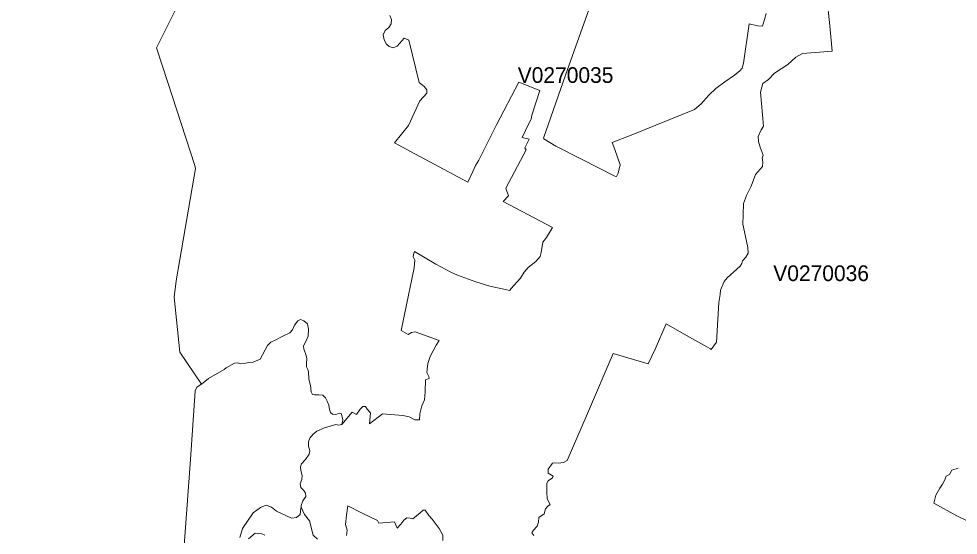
# Model space of a CAD drawing. Extents: x 369010 to 735936, y 6377141 to 6616555.
# Drawn here: x 402751 to 408735, y 6460423 to 6463713 of the extents above; entities that cross this region are included whole.
import ezdxf
from ezdxf.enums import TextEntityAlignment as Align

# ---------------------------------------------------------------- set-up
doc = ezdxf.new("R2010")
doc.units = 0
doc.header["$LTSCALE"] = 40
doc.layers.add('3', color=7, linetype='Continuous', lineweight=13)
doc.layers.add('4', color=7, linetype='Continuous')

msp = doc.modelspace()

# ---------------------------------------------------------------- linework, layer by layer
at = {"layer": '3'}
for points in [[(402751.01, 6456782.01), (403594.75, 6457499.3), (403844.66, 6460905.04), (403874.29, 6461343.3), (403884.38, 6461365.81), (403915.5, 6461385.17), (403776.97, 6461588.74), (403740.56, 6461939.11), (403753.63, 6462042.39), (403776.31, 6462179.76), (403876.77, 6462758.69), (403872.3, 6462779.05), (403699.51, 6463306.84), (403629.01, 6463527.45), (403794.84, 6463860.28)], [(403794.84, 6463860.28), (403629.01, 6463527.45), (403699.51, 6463306.84), (403872.3, 6462779.05), (403876.77, 6462758.69), (403776.31, 6462179.76), (403753.63, 6462042.39), (403740.56, 6461939.11), (403776.97, 6461588.74), (403915.5, 6461385.17), (403958.53, 6461420.09), (404058.99, 6461477.52)], [(407511.73, 6463746.42), (407501.31, 6463707.19), (407488.23, 6463665.32), (407456.95, 6463667.97), (407403.33, 6463679.72), (407368.24, 6463430.47), (407359.14, 6463399.02), (407343.41, 6463382.14), (407309.49, 6463353.34), (407249.24, 6463311.47), (407191.81, 6463269.6), (407147.46, 6463226.4), (407097.81, 6463171.62), (407056.43, 6463135.38), (406651.94, 6462971.2), (406531.78, 6462925.35), (406547.34, 6462879.67), (406582.59, 6462782.85), (406568.36, 6462729.23), (406559.09, 6462707.05), (406547.67, 6462710.69), (406335.99, 6462819.26), (406171.32, 6462901.52), (406095.68, 6462947.36), (406094.36, 6462951.34), (406234.04, 6463354.17), (406415.6, 6463868.39)], [(406415.6, 6463868.39), (406234.04, 6463354.17), (406094.36, 6462951.34), (406095.68, 6462947.36), (406171.32, 6462901.52), (406335.99, 6462819.26), (406547.67, 6462710.69), (406559.09, 6462707.05), (406568.36, 6462729.23), (406582.59, 6462782.85), (406547.34, 6462879.67), (406531.78, 6462925.35), (406651.94, 6462971.2), (407056.43, 6463135.38), (407097.81, 6463171.62), (407147.46, 6463226.4), (407191.81, 6463269.6), (407249.24, 6463311.47), (407309.49, 6463353.34), (407343.41, 6463382.14), (407359.14, 6463399.02), (407368.24, 6463430.47), (407403.33, 6463679.72), (407456.95, 6463667.97), (407488.23, 6463665.32), (407501.31, 6463707.19), (407511.73, 6463746.42)], [(406804.37, 6461607.11), (406875.7, 6461769.8), (406989.4, 6461703.1), (407061.23, 6461663.88), (407134.38, 6461622.01), (407156.56, 6461610.26), (407161.86, 6461606.45), (407195.79, 6461652.13), (407210.18, 6461904.52), (407218.79, 6461955.83), (407221.44, 6461983.3), (407243.62, 6462038.25), (407264.47, 6462061.75), (407346.89, 6462137.55), (407355.99, 6462153.27), (407361.29, 6462171.65), (407382.14, 6462195.15), (407396.54, 6462218.65), (407395.22, 6462255.23), (407373.04, 6462354.69), (407363.77, 6462404.34), (407364.93, 6462463.76), (407367.58, 6462535.59), (407387.11, 6462586.56), (407414.58, 6462642.84), (407423.68, 6462663.69), (407444.54, 6462719.96), (407487.73, 6462772.26), (407491.38, 6462801.55), (407486.24, 6462825.06), (407492.7, 6462844.75), (407474.49, 6462894.4), (407464.07, 6462930.98), (407461.42, 6462962.42), (407480.95, 6463004.3), (407494.02, 6463027.8), (407475.82, 6463244.61), (407483.6, 6463277.38), (407491.38, 6463300.88), (407526.63, 6463325.71), (407564.53, 6463365.59), (407650.76, 6463420.54), (407701.73, 6463467.54), (407743.6, 6463491.04), (407931.62, 6463505.44), (407917.22, 6463667.64), (407898.52, 6463852.5)], [(407898.52, 6463852.5), (407917.22, 6463667.64), (407931.62, 6463505.44), (407743.6, 6463491.04), (407701.73, 6463467.54)], [(405114.24, 6463733.51), (405124.67, 6463707.36), (405123.51, 6463681.21), (405107.79, 6463657.71), (405084.29, 6463638.01), (405072.53, 6463610.54), (405077.67, 6463577.93), (405093.39, 6463550.46), (405110.44, 6463536.06), (405136.58, 6463528.28), (405161.08, 6463537.88), (405205.6, 6463588.86), (405235.56, 6463575.78), (405300.93, 6463306.51)], [(406071.68, 6462198.62), (406079.63, 6462224.77), (406090.05, 6462288.99), (406113.55, 6462320.27), (406150.13, 6462382.99), (405835.67, 6462548.66), (405869.6, 6462585.24), (405852.72, 6462634.39), (405983.3, 6462878.51), (405975.36, 6462891.59), (406002.83, 6462946.54), (405958.48, 6462955.64), (406000.18, 6463045.84), (406014.58, 6463073.31), (406018.56, 6463098.14), (406069.53, 6463255.03), (405936.8, 6463308.66), (405794.3, 6463036.74), (405680.93, 6462812.15), (405660.07, 6462778.22), (405644.35, 6462738.99), (405611.75, 6462672.3), (405247.31, 6462866.6), (405144.2, 6462922.7), (405234.23, 6463032.6), (405304.9, 6463189.5), (405349.26, 6463239.81), (405349.26, 6463259.5), (405333.53, 6463280.36), (405300.93, 6463306.51), (405235.56, 6463575.78), (405205.6, 6463588.86), (405161.08, 6463537.88), (405136.58, 6463528.28), (405110.44, 6463536.06), (405093.39, 6463550.46), (405077.67, 6463577.93), (405072.53, 6463610.54), (405084.29, 6463638.01), (405107.79, 6463657.71), (405123.51, 6463681.21), (405124.67, 6463707.36), (405114.24, 6463733.51)], [(407701.73, 6463467.54), (407650.76, 6463420.54), (407564.53, 6463365.59), (407526.63, 6463325.71), (407491.38, 6463300.88), (407483.6, 6463277.38), (407475.82, 6463244.61), (407494.02, 6463027.8), (407480.95, 6463004.3), (407461.42, 6462962.42), (407464.07, 6462930.98), (407474.49, 6462894.4), (407492.7, 6462844.75), (407486.24, 6462825.06), (407491.38, 6462801.55), (407487.73, 6462772.26), (407444.54, 6462719.96), (407423.68, 6462663.69), (407414.58, 6462642.84), (407387.11, 6462586.56), (407367.58, 6462535.59), (407364.93, 6462463.76), (407363.77, 6462404.34), (407373.04, 6462354.69), (407395.22, 6462255.23), (407396.54, 6462218.65), (407382.14, 6462195.15), (407361.29, 6462171.65), (407355.99, 6462153.27), (407346.89, 6462137.55), (407264.47, 6462061.75), (407243.62, 6462038.25), (407221.44, 6461983.3), (407218.79, 6461955.83), (407210.18, 6461904.52), (407195.79, 6461652.13), (407161.86, 6461606.45), (407156.56, 6461610.26), (407134.38, 6461622.01), (407061.23, 6461663.88), (406989.4, 6461703.1), (406875.7, 6461769.8), (406804.37, 6461607.11), (406761.17, 6461514.26), (406537.74, 6461579.64), (406373.4, 6461197.16), (406243.97, 6460899.09), (406220.47, 6460886.01), (406187.87, 6460882.04), (406161.72, 6460884.69), (406151.29, 6460880.71), (406123.82, 6460842.81), (406122.49, 6460817.99), (406155.26, 6460798.29), (406151.29, 6460789.19), (406123.82, 6460769.5), (406113.89, 6460753.44), (406115.21, 6460697.34), (406117.69, 6460654.14), (406136.06, 6460618.89), (406121.66, 6460608.46), (406107.27, 6460590.09), (406096.84, 6460559.97), (406064.23, 6460535.14), (406061.59, 6460505.19), (406052.48, 6460480.19), (406029.15, 6460455.87), (406020.05, 6460437.66), (406031.8, 6460421.94)], [(405300.93, 6463306.51), (405333.53, 6463280.36), (405349.26, 6463259.5), (405349.26, 6463239.81), (405304.9, 6463189.5), (405234.23, 6463032.6), (405144.2, 6462922.7), (405247.31, 6462866.6), (405611.75, 6462672.3), (405644.35, 6462738.99), (405660.07, 6462778.22), (405680.93, 6462812.15), (405794.3, 6463036.74), (405936.8, 6463308.66), (406069.53, 6463255.03), (406018.56, 6463098.14), (406014.58, 6463073.31), (406000.18, 6463045.84), (405958.48, 6462955.64), (406002.83, 6462946.54), (405975.36, 6462891.59), (405983.3, 6462878.51), (405852.72, 6462634.39), (405869.6, 6462585.24), (405835.67, 6462548.66), (406150.13, 6462382.99), (406113.55, 6462320.27), (406090.05, 6462288.99), (406079.63, 6462224.77), (406071.68, 6462198.62), (406044.37, 6462167.34), (405996.05, 6462128.12), (405969.9, 6462099.32), (405946.4, 6462060.1), (405886.15, 6461992.07), (405878.54, 6461982.14), (405751.76, 6462009.62), (405662.89, 6462037.09), (405546.04, 6462079.96), (405504.17, 6462098.33), (405407.51, 6462149.3), (405271.64, 6462230.4), (405265.18, 6462210.7), (405263.86, 6462196.47), (405272.96, 6462175.45), (405268.99, 6462127.13), (405208.91, 6461829.05), (405187.06, 6461726.77), (405231.58, 6461701.78), (405252.44, 6461714.85), (405275.94, 6461718.83), (405428.86, 6461663.88), (405409.17, 6461633.92), (405372.59, 6461560.61), (405355.71, 6461516.25), (405351.74, 6461480.83), (405350.42, 6461458.65), (405362.17, 6461433.83), (405364.81, 6461422.08), (405341.31, 6461411.65), (405338.67, 6461335.69), (405336.02, 6461285.54), (405317.65, 6461246.31), (405305.9, 6461195.34), (405303.41, 6461157.44), (405274.62, 6461157.44), (405238.04, 6461176.97), (405197.49, 6461186.07), (405066.91, 6461196.66), (404984.65, 6461132.61), (404992.43, 6461201.79), (404970.58, 6461225.29), (404960.16, 6461242.34), (404941.79, 6461242.34), (404926.23, 6461225.29), (404902.56, 6461191.37), (404875.25, 6461205.76), (404807.89, 6461128.47), (404787.37, 6461124.34), (404770.99, 6461128.47), (404699.16, 6461105.97), (404650, 6461085.44), (404623.19, 6461064.92), (404604.82, 6461040.26), (404596.55, 6461017.59), (404596.55, 6460990.94), (404604.82, 6460960.16), (404601.01, 6460938.64), (404577.84, 6460905.37), (404552.69, 6460877.74), (404545.57, 6460858.04), (404547.39, 6460835.7), (404556.33, 6460802.43), (404554.51, 6460778.27), (404543.75, 6460749.64), (404548.22, 6460726.46), (404566.09, 6460706.6), (404576.85, 6460690.55), (404580.49, 6460670.03), (404559.97, 6460641.4)], [(404058.99, 6461477.52), (404071.24, 6461489.77), (404124.69, 6461518.57), (404145.22, 6461520.55), (404163.59, 6461514.43), (404186.26, 6461516.42), (404214.89, 6461522.7), (404243.69, 6461524.69), (404288.71, 6461543.23), (404336.04, 6461631.44), (404356.56, 6461651.96), (404383.21, 6461666.36), (404432.37, 6461691.02), (404477.55, 6461711.54), (404493.93, 6461732.07), (404508.33, 6461760.7), (404528.85, 6461789.5), (404545.24, 6461797.77), (404565.76, 6461787.51), (404590.42, 6461768.97), (404596.55, 6461736.2), (404594.56, 6461691.02), (404580.16, 6461656.1), (404563.78, 6461629.45), (404565.76, 6461608.93), (404572.05, 6461596.52), (404578.17, 6461580.13), (404586.28, 6461551.34), (404584.3, 6461514.43), (404584.3, 6461495.89), (404592.41, 6461477.52), (404596.55, 6461463.12), (404598.7, 6461419.93), (404602.67, 6461399.4), (404608.96, 6461376.9), (404612.93, 6461335.85), (404621.21, 6461319.47), (404635.6, 6461317.31), (404662.25, 6461317.31), (404686.91, 6461315.33), (404705.28, 6461298.94), (404715.54, 6461276.27), (404725.8, 6461251.61), (404729.94, 6461222.98), (404736.06, 6461204.44), (404750.46, 6461194.18), (404770.99, 6461192.19), (404791.51, 6461200.3), (404803.92, 6461198.32), (404807.89, 6461185.9), (404814.18, 6461157.27), (404807.89, 6461128.47), (404875.25, 6461205.76), (404902.56, 6461191.37), (404926.23, 6461225.29), (404941.79, 6461242.34), (404960.16, 6461242.34), (404970.58, 6461225.29), (404992.43, 6461201.79), (404984.65, 6461132.61), (405066.91, 6461196.66), (405197.49, 6461186.07), (405238.04, 6461176.97), (405274.62, 6461157.44), (405303.41, 6461157.44), (405305.9, 6461195.34), (405317.65, 6461246.31), (405336.02, 6461285.54), (405338.67, 6461335.69), (405341.31, 6461411.65), (405364.81, 6461422.08), (405362.17, 6461433.83), (405350.42, 6461458.65), (405351.74, 6461480.83), (405355.71, 6461516.25), (405372.59, 6461560.61), (405409.17, 6461633.92), (405428.86, 6461663.88), (405275.94, 6461718.83), (405252.44, 6461714.85), (405231.58, 6461701.78), (405187.06, 6461726.77), (405208.91, 6461829.05), (405268.99, 6462127.13), (405272.96, 6462175.45), (405263.86, 6462196.47), (405265.18, 6462210.7), (405271.64, 6462230.4), (405407.51, 6462149.3), (405504.17, 6462098.33), (405546.04, 6462079.96), (405662.89, 6462037.09), (405751.76, 6462009.62), (405878.54, 6461982.14), (405886.15, 6461992.07), (405946.4, 6462060.1), (405969.9, 6462099.32), (405996.05, 6462128.12), (406044.37, 6462167.34), (406071.68, 6462198.62)], [(404545.24, 6461797.77), (404528.85, 6461789.5), (404508.33, 6461760.7), (404493.93, 6461732.07), (404477.55, 6461711.54), (404432.37, 6461691.02), (404383.21, 6461666.36), (404356.56, 6461651.96), (404336.04, 6461631.44), (404288.71, 6461543.23), (404243.69, 6461524.69), (404214.89, 6461522.7), (404186.26, 6461516.42), (404163.59, 6461514.43), (404145.22, 6461520.55), (404124.69, 6461518.57), (404071.24, 6461489.77), (404058.99, 6461477.52), (403958.53, 6461420.09), (403915.5, 6461385.17), (403884.38, 6461365.81), (403874.29, 6461343.3), (403844.66, 6460905.04), (403594.75, 6457499.3)], [(404159.12, 6460407.37), (404176.66, 6460465.3), (404244.52, 6460565.76), (404289.7, 6460598.36), (404327.44, 6460613.43), (404360.04, 6460600.85), (404392.64, 6460575.86), (404488.14, 6460530.51), (404520.74, 6460535.64), (404543.42, 6460555.66), (404548.38, 6460595.88), (404549.05, 6460601.67), (404550.04, 6460611.77), (404559.97, 6460641.4), (404580.49, 6460670.03), (404576.85, 6460690.55), (404566.09, 6460706.6), (404548.22, 6460726.46), (404543.75, 6460749.64), (404554.51, 6460778.27), (404556.33, 6460802.43), (404547.39, 6460835.7), (404545.57, 6460858.04), (404552.69, 6460877.74), (404577.84, 6460905.37), (404601.01, 6460938.64), (404604.82, 6460960.16), (404596.55, 6460990.94), (404596.55, 6461017.59), (404604.82, 6461040.26), (404623.19, 6461064.92), (404650, 6461085.44), (404699.16, 6461105.97), (404770.99, 6461128.47), (404787.37, 6461124.34), (404807.89, 6461128.47), (404814.18, 6461157.27), (404807.89, 6461185.9), (404803.92, 6461198.32), (404791.51, 6461200.3), (404770.99, 6461192.19), (404750.46, 6461194.18), (404736.06, 6461204.44), (404729.94, 6461222.98), (404725.8, 6461251.61), (404715.54, 6461276.27), (404705.28, 6461298.94), (404686.91, 6461315.33), (404662.25, 6461317.31), (404635.6, 6461317.31), (404621.21, 6461319.47), (404612.93, 6461335.85), (404608.96, 6461376.9), (404602.67, 6461399.4), (404598.7, 6461419.93), (404596.55, 6461463.12), (404592.41, 6461477.52), (404584.3, 6461495.89), (404584.3, 6461514.43), (404586.28, 6461551.34), (404578.17, 6461580.13), (404572.05, 6461596.52), (404565.76, 6461608.93), (404563.78, 6461629.45), (404580.16, 6461656.1), (404594.56, 6461691.02), (404596.55, 6461736.2), (404590.42, 6461768.97), (404565.76, 6461787.51), (404545.24, 6461797.77)], [(406031.8, 6460421.94), (406020.05, 6460437.66), (406029.15, 6460455.87), (406052.48, 6460480.19), (406061.59, 6460505.19), (406064.23, 6460535.14), (406096.84, 6460559.97), (406107.27, 6460590.09), (406121.66, 6460608.46), (406136.06, 6460618.89), (406117.69, 6460654.14), (406115.21, 6460697.34), (406113.89, 6460753.44), (406123.82, 6460769.5), (406151.29, 6460789.19), (406155.26, 6460798.29), (406122.49, 6460817.99), (406123.82, 6460842.81), (406151.29, 6460880.71), (406161.72, 6460884.69), (406187.87, 6460882.04), (406220.47, 6460886.01), (406243.97, 6460899.09), (406373.4, 6461197.16), (406537.74, 6461579.64), (406761.17, 6461514.26), (406804.37, 6461607.11)], [(408854.14, 6460485.16), (408727.36, 6460545.4), (408579.9, 6460625.84), (408592.97, 6460676.81), (408617.8, 6460722.49), (408634.84, 6460748.64), (408647.75, 6460772.14), (408658.34, 6460798.29), (408679.2, 6460810.04), (408693.6, 6460836.19), (408735.3, 6460849.27)], [(408735.3, 6460849.27), (408693.6, 6460836.19), (408679.2, 6460810.04), (408658.34, 6460798.29), (408647.75, 6460772.14), (408634.84, 6460748.64), (408617.8, 6460722.49), (408592.97, 6460676.81), (408579.9, 6460625.84), (408727.36, 6460545.4), (408854.14, 6460485.16)], [(404559.97, 6460641.4), (404550.04, 6460611.77), (404549.05, 6460601.67), (404571.06, 6460554.18), (404602.5, 6460514.95), (404626.17, 6460424.09), (404654.8, 6460397.94)], [(404654.8, 6460397.94), (404626.17, 6460424.09), (404602.5, 6460514.95), (404571.06, 6460554.18), (404549.05, 6460601.67), (404548.38, 6460595.88), (404543.42, 6460555.66), (404520.74, 6460535.64), (404488.14, 6460530.51), (404392.64, 6460575.86), (404360.04, 6460600.85), (404327.44, 6460613.43), (404289.7, 6460598.36), (404244.52, 6460565.76), (404176.66, 6460465.3), (404159.12, 6460407.37)], [(404839.01, 6460420.12), (404842.98, 6460454.05), (404832.55, 6460491.95), (404839.01, 6460550.87), (404846.95, 6460610.94), (404938.31, 6460562.62), (405036.29, 6460516.94), (405045.39, 6460499.89), (405144.69, 6460508.99), (405161.74, 6460467.12), (405184.75, 6460493.1), (405203.12, 6460519.25), (405222.65, 6460533.65), (405243.5, 6460532.33), (405260.55, 6460527.2), (405307.55, 6460565.1), (405325.92, 6460583.3), (405340.15, 6460583.3), (405363.82, 6460548.05), (405383.35, 6460525.87), (405429.03, 6460465.63), (405452.53, 6460423.92), (405452.53, 6460389.83)], [(405452.53, 6460389.83), (405452.53, 6460423.92), (405429.03, 6460465.63), (405383.35, 6460525.87), (405363.82, 6460548.05), (405340.15, 6460583.3), (405325.92, 6460583.3), (405307.55, 6460565.1), (405260.55, 6460527.2), (405243.5, 6460532.33), (405222.65, 6460533.65), (405203.12, 6460519.25), (405184.75, 6460493.1), (405161.74, 6460467.12), (405144.69, 6460508.99), (405045.39, 6460499.89), (405036.29, 6460516.94), (404938.31, 6460562.62), (404846.95, 6460610.94), (404839.01, 6460550.87), (404832.55, 6460491.95), (404842.98, 6460454.05), (404839.01, 6460420.12)], [(404317.34, 6460422.43), (404299.8, 6460432.53), (404257.1, 6460435.01), (404214.4, 6460399.93)], [(404214.4, 6460399.93), (404257.1, 6460435.01), (404299.8, 6460432.53), (404317.34, 6460422.43)]]:
    msp.add_lwpolyline(points, dxfattribs=at)

# ---------------------------------------------------------------- texts
at = {"layer": '4'}
for s, p in [('V0270035', (406234.04, 6463304.17)), ('V0270036', (407861.98, 6462041.76))]:
    msp.add_text(s, height=100, dxfattribs=at).set_placement(p, align=Align.CENTER)

doc.saveas('drawing.dxf')
